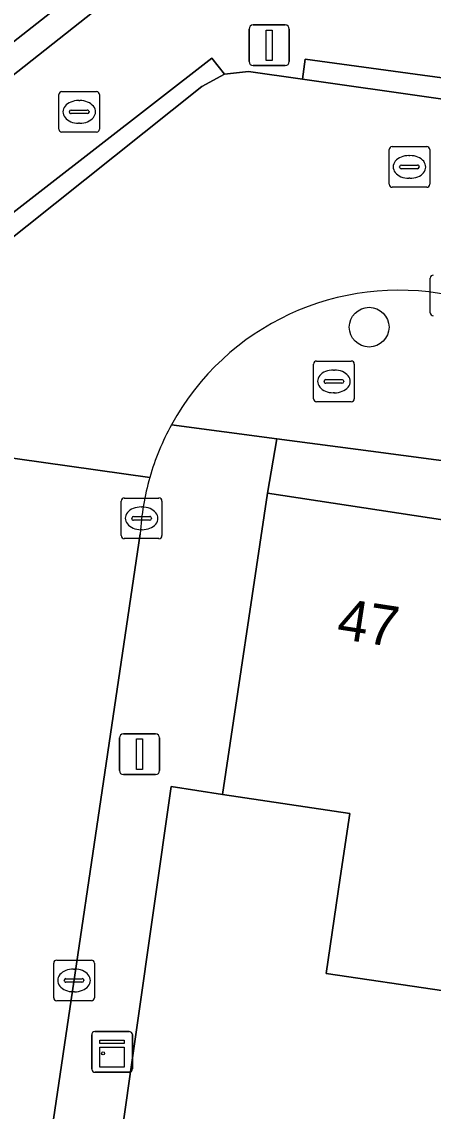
# Model space of a CAD drawing. Extents: x 163683 to 164494, y 382709 to 383872.
# Drawn here: x 163986.59 to 163996.71, y 383034.95 to 383061.77 of the extents above; entities that cross this region are included whole.
import ezdxf

# ---------------------------------------------------------------- set-up
doc = ezdxf.new("R2010")
doc.units = 0
for name, color, linetype in [('IMGEO_Boom', 7, 'Continuous'), ('IMGEO_Brandkraan', 7, 'Continuous'), ('IMGEO_Erf', 7, 'Continuous'), ('IMGEO_Kast', 7, 'Continuous'), ('IMGEO_Kolk', 7, 'Continuous'), ('IMGEO_Lichtmast', 7, 'Continuous'), ('IMGEO_Muur', 7, 'Continuous'), ('IMGEO_Pand', 7, 'Continuous'), ('IMGEO_Pand_nummerreeks', 7, 'Continuous'), ('IMGEO_Rijbaan_lokaal_open', 7, 'Continuous'), ('IMGEO_Rioolput', 7, 'Continuous'), ('IMGEO_Voetpad_open', 7, 'Continuous')]:
    doc.layers.add(name, color=color, linetype=linetype)

msp = doc.modelspace()

# ---------------------------------------------------------------- linework, layer by layer
at = {"layer": 'IMGEO_Boom'}
msp.add_circle((163995.136, 383054.25), 0.489, dxfattribs=at)
at = {"layer": 'IMGEO_Brandkraan'}
for p, q in [((163993.769, 383052.489), (163993.769, 383053.341)), ((163993.844, 383053.415), (163994.696, 383053.415)), ((163994.257, 383053.195), (163994.282, 383053.195)), ((163994.77, 383053.341), (163994.77, 383052.489)), ((163994.028, 383052.909), (163994.028, 383052.921)), ((163994.071, 383052.958), (163994.469, 383052.958)), ((163994.512, 383052.921), (163994.512, 383052.909)), ((163994.466, 383052.872), (163994.068, 383052.872)), ((163994.28, 383052.635), (163994.255, 383052.635)), ((163994.696, 383052.415), (163993.844, 383052.415))]:
    msp.add_line(p, q, dxfattribs=at)
for points in [[(163993.769, 383052.489), (163993.769, 383053.341)], [(163993.844, 383053.415), (163994.696, 383053.415)], [(163994.77, 383053.341), (163994.77, 383052.489)], [(163994.696, 383052.415), (163993.844, 383052.415)]]:
    msp.add_lwpolyline(points, dxfattribs=at)
for centre, radius, start, end in [((163993.846, 383053.339), 0.0765, 91.552, 178.448), ((163993.846, 383053.339), 0.0765, 91.552, 178.448), ((163994.694, 383053.339), 0.0765, 1.552, 88.448), ((163994.694, 383053.339), 0.0765, 1.552, 88.448), ((163994.068, 383052.918), 0.0403, 85.8775, 175.7526), ((163994.065, 383052.908), 0.0366, 178.938, 274.7102), ((163994.469, 383052.915), 0.043, 264.8664, 352.4533), ((163994.473, 383052.92), 0.0386, 1.7309, 96.639), ((163993.846, 383052.491), 0.0765, 181.552, 268.448), ((163993.846, 383052.491), 0.0765, 181.552, 268.448), ((163994.694, 383052.491), 0.0765, 271.552, 358.448), ((163994.694, 383052.491), 0.0765, 271.552, 358.448)]:
    msp.add_arc(centre, radius, start, end, dxfattribs=at)
for centre, major_axis, ratio, start_param, end_param in [((163994.256, 383052.915), (-0.387, 0.002), 0.722429, 4.712389, 7.853982), ((163994.281, 383052.915), (-0.39, 0.002), 0.717154, 1.570796, 4.712389)]:
    msp.add_ellipse(centre, major_axis=major_axis, ratio=ratio, start_param=start_param, end_param=end_param, dxfattribs=at)
at = {"layer": 'IMGEO_Erf'}
msp.add_lwpolyline([(163992.865, 383051.505), (163992.635, 383050.168), (163998.612, 383049.251), (164000, 383049.038), (164004.619, 383048.366), (164010.494, 383047.515), (164016.184, 383046.691), (164022.254, 383045.812), (164028.157, 383044.958), (164033.985, 383044.114), (164040.159, 383043.219), (164040.359, 383044.602), (164000.002, 383050.556), (163995.18, 383051.197)], close=True, dxfattribs=at)
msp.add_lwpolyline([(164018.484, 383038.741), (164015.104, 383039.231), (164012.478, 383039.611), (164012.313, 383038.472), (164009.249, 383038.916), (164006.482, 383039.317), (164006.652, 383040.493), (164003.544, 383040.943), (164000.716, 383041.353), (164000.49, 383039.794), (164000, 383039.868), (163999.373, 383039.961), (163997.312, 383040.269), (163996.971, 383037.913), (163994.076, 383038.346), (163994.427, 383040.7), (163994.663, 383042.283), (163991.527, 383042.751), (163990.266, 383042.943), (163988.549, 383030.907)], dxfattribs=at)
at = {"layer": 'IMGEO_Kast'}
for p, q in [((163988.313, 383035.989), (163988.313, 383036.83)), ((163988.313, 383036.83), (163988.313, 383035.989)), ((163988.388, 383036.914), (163989.229, 383036.914)), ((163989.229, 383036.914), (163988.388, 383036.914)), ((163989.313, 383036.839), (163989.313, 383035.998)), ((163989.313, 383035.998), (163989.313, 383036.839)), ((163989.238, 383035.914), (163988.397, 383035.914)), ((163988.397, 383035.914), (163989.238, 383035.914))]:
    msp.add_line(p, q, dxfattribs=at)
for points in [[(163988.508, 383036.704), (163989.108, 383036.704), (163989.108, 383036.619), (163988.508, 383036.619), (163988.508, 383036.704)], [(163988.508, 383036.529), (163989.108, 383036.529), (163989.108, 383036.04), (163988.508, 383036.04), (163988.508, 383036.529)]]:
    msp.add_lwpolyline(points, dxfattribs=at)
msp.add_circle((163988.592, 383036.378), 0.0377, dxfattribs=at)
for centre, start, end in [((163988.391, 383036.836), 92.4484, 184.2845), ((163988.391, 383036.836), 92.4484, 184.2845), ((163989.235, 383036.836), 2.4484, 94.2845), ((163989.235, 383036.836), 2.4484, 94.2845), ((163988.391, 383035.992), 182.4484, 274.2845), ((163988.391, 383035.992), 182.4484, 274.2845), ((163989.235, 383035.992), 272.4484, 4.2845), ((163989.235, 383035.992), 272.4484, 4.2845)]:
    msp.add_arc(centre, 0.0779, start, end, dxfattribs=at)
at = {"layer": 'IMGEO_Kolk'}
for p, q in [((163996.637, 383054.605), (163996.637, 383055.457)), ((163989.038, 383049.119), (163989.038, 383049.971)), ((163989.113, 383050.045), (163989.965, 383050.045)), ((163990.039, 383049.971), (163990.039, 383049.119)), ((163989.526, 383049.825), (163989.551, 383049.825)), ((163989.297, 383049.539), (163989.297, 383049.551)), ((163989.735, 383049.502), (163989.337, 383049.502)), ((163989.34, 383049.588), (163989.738, 383049.588)), ((163989.781, 383049.551), (163989.781, 383049.539)), ((163989.549, 383049.265), (163989.524, 383049.265)), ((163989.965, 383049.045), (163989.113, 383049.045)), ((163987.376, 383037.747), (163987.376, 383038.599)), ((163987.451, 383038.673), (163988.303, 383038.673)), ((163987.864, 383038.453), (163987.889, 383038.453)), ((163988.377, 383038.599), (163988.377, 383037.747)), ((163987.635, 383038.167), (163987.635, 383038.179)), ((163987.678, 383038.216), (163988.076, 383038.216)), ((163988.119, 383038.179), (163988.119, 383038.167)), ((163988.073, 383038.13), (163987.675, 383038.13)), ((163987.887, 383037.893), (163987.862, 383037.893)), ((163988.303, 383037.673), (163987.451, 383037.673))]:
    msp.add_line(p, q, dxfattribs=at)
for points in [[(163996.637, 383054.605), (163996.637, 383055.457)], [(163989.038, 383049.119), (163989.038, 383049.971)], [(163989.113, 383050.045), (163989.965, 383050.045)], [(163990.039, 383049.971), (163990.039, 383049.119)], [(163989.965, 383049.045), (163989.113, 383049.045)], [(163987.376, 383037.747), (163987.376, 383038.599)], [(163987.451, 383038.673), (163988.303, 383038.673)], [(163988.377, 383038.599), (163988.377, 383037.747)], [(163988.303, 383037.673), (163987.451, 383037.673)]]:
    msp.add_lwpolyline(points, dxfattribs=at)
for centre, radius, start, end in [((163996.714, 383055.455), 0.0765, 91.552, 178.448), ((163996.714, 383055.455), 0.0765, 91.552, 178.448), ((163996.714, 383054.607), 0.0765, 181.552, 268.448), ((163996.714, 383054.607), 0.0765, 181.552, 268.448), ((163989.115, 383049.969), 0.0765, 91.552, 178.448), ((163989.115, 383049.969), 0.0765, 91.552, 178.448), ((163989.963, 383049.969), 0.0765, 1.552, 88.448), ((163989.963, 383049.969), 0.0765, 1.552, 88.448), ((163989.337, 383049.548), 0.0403, 85.8775, 175.7526), ((163989.334, 383049.538), 0.0366, 178.938, 274.7102), ((163989.738, 383049.545), 0.043, 264.8664, 352.4533), ((163989.742, 383049.55), 0.0386, 1.7309, 96.639), ((163989.115, 383049.121), 0.0765, 181.552, 268.448), ((163989.115, 383049.121), 0.0765, 181.552, 268.448), ((163989.963, 383049.121), 0.0765, 271.552, 358.448), ((163989.963, 383049.121), 0.0765, 271.552, 358.448), ((163987.453, 383038.597), 0.0765, 91.552, 178.448), ((163987.453, 383038.597), 0.0765, 91.552, 178.448), ((163988.301, 383038.597), 0.0765, 1.552, 88.448), ((163988.301, 383038.597), 0.0765, 1.552, 88.448), ((163987.675, 383038.176), 0.0403, 85.8775, 175.7526), ((163987.672, 383038.166), 0.0366, 178.938, 274.7102), ((163988.076, 383038.173), 0.043, 264.8664, 352.4533), ((163988.08, 383038.178), 0.0386, 1.7309, 96.639), ((163987.453, 383037.749), 0.0765, 181.552, 268.448), ((163987.453, 383037.749), 0.0765, 181.552, 268.448), ((163988.301, 383037.749), 0.0765, 271.552, 358.448), ((163988.301, 383037.749), 0.0765, 271.552, 358.448)]:
    msp.add_arc(centre, radius, start, end, dxfattribs=at)
for centre, major_axis, ratio, start_param, end_param in [((163989.525, 383049.545), (-0.387, 0.002), 0.722429, 4.712389, 7.853982), ((163989.55, 383049.545), (-0.39, 0.002), 0.717154, 1.570796, 4.712389), ((163987.863, 383038.173), (-0.387, 0.002), 0.722429, 4.712389, 7.853982), ((163987.888, 383038.173), (-0.39, 0.002), 0.717154, 1.570796, 4.712389)]:
    msp.add_ellipse(centre, major_axis=major_axis, ratio=ratio, start_param=start_param, end_param=end_param, dxfattribs=at)
at = {"layer": 'IMGEO_Lichtmast'}
for p, q in [((163992.182, 383060.787), (163992.182, 383061.587)), ((163992.182, 383061.587), (163992.182, 383060.787)), ((163992.282, 383061.687), (163993.072, 383061.687)), ((163993.072, 383061.687), (163992.282, 383061.687)), ((163993.172, 383061.587), (163993.172, 383060.787)), ((163993.172, 383060.787), (163993.172, 383061.587)), ((163993.072, 383060.687), (163992.282, 383060.687)), ((163992.282, 383060.687), (163993.072, 383060.687)), ((163988.991, 383043.34), (163988.991, 383044.14)), ((163988.991, 383044.14), (163988.991, 383043.34)), ((163989.091, 383044.24), (163989.881, 383044.24)), ((163989.881, 383044.24), (163989.091, 383044.24)), ((163989.981, 383044.14), (163989.981, 383043.34)), ((163989.981, 383043.34), (163989.981, 383044.14)), ((163989.881, 383043.24), (163989.091, 383043.24)), ((163989.091, 383043.24), (163989.881, 383043.24))]:
    msp.add_line(p, q, dxfattribs=at)
for points in [[(163992.602, 383061.562), (163992.752, 383061.562), (163992.752, 383060.812), (163992.602, 383060.812), (163992.602, 383061.562)], [(163989.411, 383044.115), (163989.561, 383044.115), (163989.561, 383043.365), (163989.411, 383043.365), (163989.411, 383044.115)]]:
    msp.add_lwpolyline(points, dxfattribs=at)
for centre, start, end in [((163992.282, 383061.587), 90, 180), ((163992.282, 383061.587), 90, 180), ((163993.072, 383061.587), 0, 90), ((163993.072, 383061.587), 360, 90), ((163992.282, 383060.787), 180, 270), ((163992.282, 383060.787), 180, 270), ((163993.072, 383060.787), 270, 0), ((163993.072, 383060.787), 270, 0), ((163989.091, 383044.14), 90, 180), ((163989.091, 383044.14), 90, 180), ((163989.881, 383044.14), 0, 90), ((163989.881, 383044.14), 360, 90), ((163989.091, 383043.34), 180, 270), ((163989.091, 383043.34), 180, 270), ((163989.881, 383043.34), 270, 0), ((163989.881, 383043.34), 270, 0)]:
    msp.add_arc(centre, 0.1, start, end, dxfattribs=at)
at = {"layer": 'IMGEO_Muur'}
msp.add_lwpolyline([(163988.549, 383030.907), (163990.266, 383042.943), (163991.527, 383042.751)], dxfattribs=at)
at = {"layer": 'IMGEO_Pand'}
msp.add_lwpolyline([(163998.612, 383049.251), (163992.635, 383050.168), (163991.527, 383042.751), (163994.663, 383042.283), (163994.427, 383040.7), (163994.076, 383038.346), (163996.971, 383037.913), (163997.312, 383040.269)], close=True, dxfattribs=at)
at = {"layer": 'IMGEO_Rijbaan_lokaal_open'}
for points in [[(163984.751, 383060.838), (163985.116, 383060.277), (163988.107, 383062.634), (163987.926, 383062.844)], [(164016.437, 383057.059), (164016.315, 383057.077), (164001.439, 383059.264), (164001.229, 383059.295), (164000.537, 383059.386), (164000, 383059.43), (163993.494, 383060.35), (163992.165, 383060.538), (163991.575, 383060.475), (163991.021, 383060.174), (163985.987, 383056.161), (163985.771, 383055.634), (163985.144, 383051.201), (163989.741, 383050.551)], [(163989.741, 383050.551), (163985.144, 383051.201), (163983.699, 383040.977)], [(163981.022, 383023.008), (163980.966, 383022.616), (163977.721, 383000), (163976.429, 382991.07), (163980.96, 382990.415), (163982.232, 383000), (163985.13, 383019.592), (163986.255, 383027.195), (163986.808, 383030.936), (163989.505, 383049.167)]]:
    msp.add_lwpolyline(points, dxfattribs=at)
msp.add_lwpolyline([(163985.116, 383060.277), (163985.466, 383059.738), (163988.526, 383062.149), (163988.107, 383062.634)], close=True, dxfattribs=at)
for centre, radius, start, end in [((163995.86, 383048.794), 6.366, 78.5789, 151.3201), ((163995.829, 383048.805), 6.334, 151.276, 163.9992), ((163995.891, 383048.79), 6.397, 164.0225, 176.6235)]:
    msp.add_arc(centre, radius, start, end, dxfattribs=at)
at = {"layer": 'IMGEO_Rioolput'}
for p, q in [((163987.503, 383059.122), (163987.503, 383059.974)), ((163987.578, 383060.048), (163988.43, 383060.048)), ((163988.504, 383059.974), (163988.504, 383059.122)), ((163987.991, 383059.828), (163988.016, 383059.828)), ((163987.762, 383059.542), (163987.762, 383059.554)), ((163988.2, 383059.505), (163987.802, 383059.505)), ((163987.805, 383059.591), (163988.203, 383059.591)), ((163988.246, 383059.554), (163988.246, 383059.542)), ((163988.014, 383059.268), (163987.989, 383059.268)), ((163988.43, 383059.048), (163987.578, 383059.048)), ((163995.627, 383057.767), (163995.627, 383058.619)), ((163995.702, 383058.693), (163996.554, 383058.693)), ((163996.628, 383058.619), (163996.628, 383057.767)), ((163996.115, 383058.473), (163996.14, 383058.473)), ((163995.886, 383058.187), (163995.886, 383058.199)), ((163996.324, 383058.15), (163995.926, 383058.15)), ((163995.929, 383058.236), (163996.327, 383058.236)), ((163996.37, 383058.199), (163996.37, 383058.187)), ((163996.138, 383057.913), (163996.113, 383057.913)), ((163996.554, 383057.693), (163995.702, 383057.693))]:
    msp.add_line(p, q, dxfattribs=at)
for points in [[(163987.503, 383059.122), (163987.503, 383059.974)], [(163987.578, 383060.048), (163988.43, 383060.048)], [(163988.504, 383059.974), (163988.504, 383059.122)], [(163988.43, 383059.048), (163987.578, 383059.048)], [(163995.627, 383057.767), (163995.627, 383058.619)], [(163995.702, 383058.693), (163996.554, 383058.693)], [(163996.628, 383058.619), (163996.628, 383057.767)], [(163996.554, 383057.693), (163995.702, 383057.693)]]:
    msp.add_lwpolyline(points, dxfattribs=at)
for centre, radius, start, end in [((163987.58, 383059.972), 0.0765, 91.552, 178.448), ((163987.58, 383059.972), 0.0765, 91.552, 178.448), ((163988.428, 383059.972), 0.0765, 1.552, 88.448), ((163988.428, 383059.972), 0.0765, 1.552, 88.448), ((163987.802, 383059.551), 0.0403, 85.8775, 175.7526), ((163987.799, 383059.541), 0.0366, 178.938, 274.7102), ((163988.203, 383059.548), 0.043, 264.8664, 352.4533), ((163988.207, 383059.553), 0.0386, 1.7309, 96.639), ((163987.58, 383059.124), 0.0765, 181.552, 268.448), ((163987.58, 383059.124), 0.0765, 181.552, 268.448), ((163988.428, 383059.124), 0.0765, 271.552, 358.448), ((163988.428, 383059.124), 0.0765, 271.552, 358.448), ((163995.704, 383058.617), 0.0765, 91.552, 178.448), ((163995.704, 383058.617), 0.0765, 91.552, 178.448), ((163996.552, 383058.617), 0.0765, 1.552, 88.448), ((163996.552, 383058.617), 0.0765, 1.552, 88.448), ((163995.926, 383058.196), 0.0403, 85.8775, 175.7526), ((163995.923, 383058.186), 0.0366, 178.938, 274.7102), ((163996.327, 383058.193), 0.043, 264.8664, 352.4533), ((163996.331, 383058.198), 0.0386, 1.7309, 96.639), ((163995.704, 383057.769), 0.0765, 181.552, 268.448), ((163995.704, 383057.769), 0.0765, 181.552, 268.448), ((163996.552, 383057.769), 0.0765, 271.552, 358.448), ((163996.552, 383057.769), 0.0765, 271.552, 358.448)]:
    msp.add_arc(centre, radius, start, end, dxfattribs=at)
for centre, major_axis, ratio, start_param, end_param in [((163987.99, 383059.548), (-0.387, 0.002), 0.722429, 4.712389, 7.853982), ((163988.015, 383059.548), (-0.39, 0.002), 0.717154, 1.570796, 4.712389), ((163996.114, 383058.193), (-0.387, 0.002), 0.722429, 4.712389, 7.853982), ((163996.139, 383058.193), (-0.39, 0.002), 0.717154, 1.570796, 4.712389)]:
    msp.add_ellipse(centre, major_axis=major_axis, ratio=ratio, start_param=start_param, end_param=end_param, dxfattribs=at)
at = {"layer": 'IMGEO_Voetpad_open'}
for points in [[(164056.633, 383055.356), (164054.596, 383055.242), (164054.5, 383054.599), (164051.188, 383055.135), (164042.84, 383056.324), (164039.556, 383056.876), (164039.653, 383057.519), (164037.802, 383058.142), (164030.426, 383059.273), (164020.223, 383060.805), (164018.747, 383061.027), (164008.789, 383062.521), (164001.464, 383063.621), (163999.41, 383063.224), (163999.316, 383062.59), (163995.848, 383063.119), (163990.75, 383063.896), (163988.526, 383062.149), (163985.466, 383059.738)], [(163985.668, 383056.523), (163991.27, 383060.87), (163991.575, 383060.475), (163992.165, 383060.538), (163993.494, 383060.35), (163993.562, 383060.845), (163999.639, 383060.013), (164000, 383059.964), (164000.605, 383059.881), (164000.537, 383059.386), (164001.229, 383059.295), (164001.439, 383059.264)], [(163987.753, 383025.543), (163988.023, 383027.312), (163988.549, 383030.907), (163990.266, 383042.943), (163991.527, 383042.751), (163992.635, 383050.168), (163992.865, 383051.505), (163990.275, 383051.849)], [(163990.275, 383051.849), (163992.865, 383051.505), (163995.18, 383051.197), (164000.002, 383050.556), (164040.359, 383044.602), (164042.552, 383044.282)], [(163989.505, 383049.167), (163986.808, 383030.936), (163986.255, 383027.195), (163985.13, 383019.592)]]:
    msp.add_lwpolyline(points, dxfattribs=at)
for points in [[(163991.575, 383060.475), (163991.27, 383060.87), (163985.668, 383056.523), (163985.987, 383056.161), (163991.021, 383060.174)], [(164000.537, 383059.386), (164000.605, 383059.881), (164000, 383059.964), (163999.639, 383060.013), (163993.562, 383060.845), (163993.494, 383060.35), (164000, 383059.43)]]:
    msp.add_lwpolyline(points, close=True, dxfattribs=at)
for centre, radius, start, end in [((163995.86, 383048.794), 6.366, 78.5789, 151.3201), ((163995.829, 383048.805), 6.334, 151.276, 163.9992), ((163995.891, 383048.79), 6.397, 164.0225, 176.6235)]:
    msp.add_arc(centre, radius, start, end, dxfattribs=at)

# ---------------------------------------------------------------- texts
at = {"layer": 'IMGEO_Pand_nummerreeks'}
msp.add_text('47', height=1, rotation=351.2796, dxfattribs=at).set_placement((163994.31, 383046.592))

doc.saveas('drawing.dxf')
